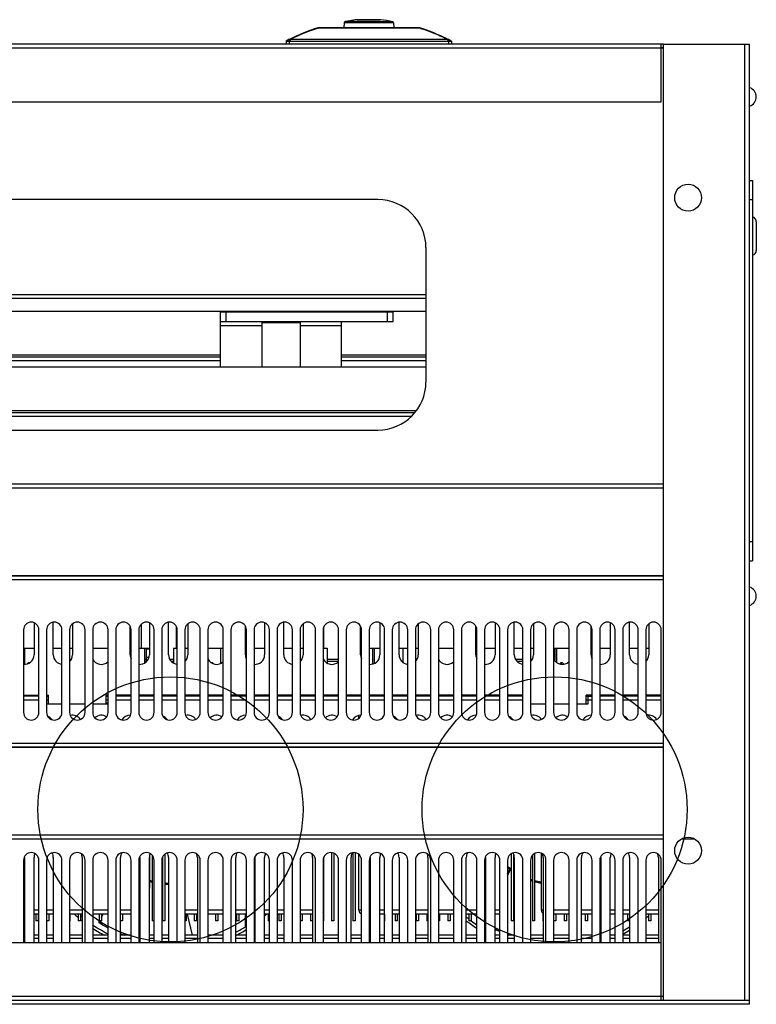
# Model space of a CAD drawing. Header units: millimetres. Extents: x 1117 to 38156, y -1945 to 7303.
# Tile 830 of 831: x 36202 to 36585, y 2151 to 2664. Entities that reach past the tile are written whole.
import ezdxf

# ---------------------------------------------------------------- set-up
doc = ezdxf.new("R2010")
doc.units = ezdxf.units.MM

msp = doc.modelspace()

# ---------------------------------------------------------------- linework, layer by layer
at = {"color": 7, "linetype": 'Continuous'}
for p, q in [((36370.703, 2662.36), (36370.657, 2659.727)), ((36396.506, 2662.36), (36370.703, 2662.36)), ((36396.116, 2662.839), (36371.093, 2662.839)), ((36376.531, 2663.786), (36371.753, 2662.984)), ((36371.753, 2662.984), (36371.795, 2662.992)), ((36371.795, 2662.992), (36376.534, 2663.787)), ((36376.577, 2663.793), (36376.531, 2663.786)), ((36376.577, 2663.793), (36376.534, 2663.787)), ((36377.568, 2663.907), (36377.673, 2663.913)), ((36389.641, 2663.907), (36377.568, 2663.907)), ((36377.673, 2663.913), (36389.535, 2663.913)), ((36387.759, 2663.913), (36387.759, 2663.922)), ((36389.641, 2663.907), (36389.535, 2663.913)), ((36396.506, 2662.36), (36396.552, 2659.727)), ((36410.058, 2659.477), (36357.147, 2659.477)), ((36409.917, 2659.727), (36357.29, 2659.727)), ((36535.846, 2651.227), (35427.846, 2651.227)), ((36340.63, 2652.728), (36340.604, 2651.227)), ((36342.148, 2653.727), (36340.63, 2652.728)), ((36340.631, 2652.728), (36341.853, 2653.533)), ((36342.148, 2653.727), (36425.061, 2653.727)), ((36342.176, 2652.728), (36342.149, 2651.227)), ((36342.911, 2653.727), (36342.176, 2652.728)), ((36342.176, 2652.728), (36425.032, 2652.728)), ((36422.616, 2654.727), (36422.616, 2654.727)), ((36424.297, 2653.727), (36425.032, 2652.728)), ((36425.032, 2652.728), (36425.059, 2651.227)), ((36425.06, 2653.727), (36426.578, 2652.728)), ((36425.061, 2653.727), (36425.156, 2653.665)), ((36425.156, 2653.665), (36425.356, 2653.533)), ((36425.356, 2653.533), (36426.579, 2652.728)), ((36426.578, 2652.728), (36426.579, 2652.728)), ((36426.578, 2652.728), (36426.604, 2651.227)), ((36426.579, 2652.728), (36426.605, 2651.227)), ((36426.579, 2652.728), (36426.579, 2652.728)), ((36536.846, 2651.218), (36535.846, 2651.218)), ((36535.846, 2621.227), (36535.846, 2651.218)), ((36536.846, 2651.227), (36581.846, 2651.227)), ((36536.846, 2651.227), (36536.846, 2153.327)), ((36579.346, 2153.327), (36579.346, 2651.227)), ((36581.846, 2153.327), (36581.846, 2651.227)), ((36535.846, 2649.027), (35427.846, 2649.027)), ((36536.846, 2649.227), (36535.846, 2649.227)), ((36536.846, 2649.227), (36535.846, 2649.227)), ((36536.846, 2649.027), (36535.846, 2649.027)), ((35427.846, 2621.227), (36535.846, 2621.227)), ((36581.846, 2580.227), (36583.346, 2580.227)), ((36583.346, 2580.227), (36583.346, 2382.227)), ((36388.346, 2570.227), (35588.346, 2570.227)), ((36581.846, 2570.227), (36583.346, 2570.227)), ((36585.346, 2558.727), (36585.346, 2543.727)), ((36413.346, 2545.227), (36413.346, 2475.227)), ((36413.346, 2520.727), (36174.346, 2520.727)), ((36413.346, 2518.727), (36174.346, 2518.727)), ((35563.346, 2512.227), (36413.346, 2512.227)), ((36306.346, 2511.727), (36396.346, 2511.727)), ((36306.346, 2483.227), (36306.346, 2511.727)), ((36309.346, 2506.727), (36309.346, 2511.727)), ((36393.346, 2506.727), (36393.346, 2511.727)), ((36396.346, 2506.727), (36396.346, 2511.727)), ((36306.346, 2506.727), (36396.346, 2506.727)), ((36306.346, 2504.727), (36327.846, 2504.727)), ((36328.346, 2506.727), (36327.846, 2506.227)), ((36327.846, 2506.227), (36347.846, 2506.227)), ((36327.846, 2506.227), (36327.846, 2483.227)), ((36347.346, 2506.727), (36347.846, 2506.227)), ((36347.846, 2506.227), (36347.846, 2483.227)), ((36347.846, 2504.727), (36369.346, 2504.727)), ((36369.346, 2483.227), (36369.346, 2506.727)), ((36306.346, 2489.227), (36036.846, 2489.227)), ((36306.346, 2488.227), (36036.846, 2488.227)), ((36413.346, 2489.227), (36369.346, 2489.227)), ((36413.346, 2488.227), (36369.346, 2488.227)), ((35563.346, 2483.227), (36413.346, 2483.227)), ((36306.346, 2486.227), (36036.846, 2486.227)), ((36413.346, 2486.227), (36369.346, 2486.227)), ((36408.318, 2460.227), (36153.346, 2460.227)), ((36407.55, 2459.227), (36153.346, 2459.227)), ((36405.672, 2457.227), (36153.346, 2457.227)), ((35588.346, 2450.227), (36388.346, 2450.227)), ((35426.846, 2422.227), (36536.846, 2422.227)), ((35426.846, 2420.227), (36536.846, 2420.227)), ((36536.846, 2420.027), (35426.846, 2420.027)), ((36581.846, 2392.227), (36583.346, 2392.227)), ((36581.846, 2382.227), (36583.346, 2382.227)), ((35426.846, 2374.427), (36536.846, 2374.427)), ((36536.846, 2374.227), (35426.846, 2374.227)), ((36536.846, 2372.227), (35426.846, 2372.227)), ((36209.346, 2349.927), (36209.346, 2333.227)), ((36219.346, 2333.227), (36219.346, 2350.187)), ((36229.346, 2349.338), (36229.346, 2333.227)), ((36259.346, 2333.227), (36259.346, 2348.147)), ((36265.246, 2336.727), (36265.246, 2349.257)), ((36269.346, 2349.927), (36269.346, 2333.227)), ((36279.346, 2333.227), (36279.346, 2350.187)), ((36289.346, 2349.338), (36289.346, 2333.227)), ((36319.346, 2333.227), (36319.346, 2348.147)), ((36329.346, 2349.927), (36329.346, 2333.227)), ((36339.346, 2333.227), (36339.346, 2350.187)), ((36349.346, 2349.338), (36349.346, 2333.227)), ((36379.346, 2333.227), (36379.346, 2348.147)), ((36389.346, 2349.927), (36389.346, 2333.227)), ((36399.346, 2333.227), (36399.346, 2350.187)), ((36409.346, 2349.338), (36409.346, 2333.227)), ((36439.346, 2333.227), (36439.346, 2348.147)), ((36449.346, 2349.927), (36449.346, 2333.227)), ((36459.346, 2333.227), (36459.346, 2350.187)), ((36469.346, 2349.338), (36469.346, 2333.227)), ((36499.346, 2333.227), (36499.346, 2348.147)), ((36509.346, 2349.927), (36509.346, 2333.227)), ((36519.346, 2333.227), (36519.346, 2350.187)), ((36529.346, 2349.338), (36529.346, 2333.227)), ((36203.846, 2346.227), (36203.846, 2303.227)), ((36211.846, 2303.227), (36211.846, 2346.227)), ((36215.846, 2346.227), (36215.846, 2303.227)), ((36223.846, 2303.227), (36223.846, 2346.227)), ((36227.846, 2346.227), (36227.846, 2303.227)), ((36235.846, 2303.227), (36235.846, 2346.227)), ((36239.846, 2346.227), (36239.846, 2303.227)), ((36247.846, 2303.227), (36247.846, 2346.227)), ((36251.846, 2346.227), (36251.846, 2303.227)), ((36259.846, 2303.227), (36259.846, 2346.227)), ((36263.846, 2346.227), (36263.846, 2303.227)), ((36271.846, 2303.227), (36271.846, 2346.227)), ((36275.846, 2346.227), (36275.846, 2303.227)), ((36283.446, 2336.727), (36283.446, 2347.954)), ((36283.846, 2303.227), (36283.846, 2346.227)), ((36287.846, 2346.227), (36287.846, 2303.227)), ((36295.846, 2303.227), (36295.846, 2346.227)), ((36299.846, 2346.227), (36299.846, 2303.227)), ((36307.846, 2303.227), (36307.846, 2346.227)), ((36311.846, 2346.227), (36311.846, 2303.227)), ((36319.846, 2303.227), (36319.846, 2346.227)), ((36323.846, 2346.227), (36323.846, 2303.227)), ((36331.846, 2303.227), (36331.846, 2346.227)), ((36335.846, 2346.227), (36335.846, 2303.227)), ((36343.846, 2303.227), (36343.846, 2346.227)), ((36347.846, 2346.227), (36347.846, 2303.227)), ((36355.846, 2303.227), (36355.846, 2346.227)), ((36359.846, 2346.227), (36359.846, 2303.227)), ((36360.246, 2336.727), (36360.246, 2347.954)), ((36367.846, 2303.227), (36367.846, 2346.227)), ((36371.846, 2346.227), (36371.846, 2303.227)), ((36379.846, 2303.227), (36379.846, 2346.227)), ((36383.846, 2346.227), (36383.846, 2303.227)), ((36391.846, 2303.227), (36391.846, 2346.227)), ((36395.846, 2346.227), (36395.846, 2303.227)), ((36403.846, 2303.227), (36403.846, 2346.227)), ((36407.846, 2346.227), (36407.846, 2303.227)), ((36415.846, 2303.227), (36415.846, 2346.227)), ((36419.846, 2346.227), (36419.846, 2303.227)), ((36427.846, 2303.227), (36427.846, 2346.227)), ((36431.846, 2346.227), (36431.846, 2303.227)), ((36439.846, 2303.227), (36439.846, 2346.227)), ((36443.846, 2346.227), (36443.846, 2303.227)), ((36451.846, 2303.227), (36451.846, 2346.227)), ((36455.846, 2346.227), (36455.846, 2303.227)), ((36463.846, 2303.227), (36463.846, 2346.227)), ((36467.846, 2346.227), (36467.846, 2303.227)), ((36475.846, 2303.227), (36475.846, 2346.227)), ((36479.846, 2346.227), (36479.846, 2303.227)), ((36487.846, 2303.227), (36487.846, 2346.227)), ((36491.846, 2346.227), (36491.846, 2303.227)), ((36499.846, 2303.227), (36499.846, 2346.227)), ((36503.846, 2346.227), (36503.846, 2303.227)), ((36511.846, 2303.227), (36511.846, 2346.227)), ((36515.846, 2346.227), (36515.846, 2303.227)), ((36523.846, 2303.227), (36523.846, 2346.227)), ((36527.846, 2346.227), (36527.846, 2303.227)), ((36535.846, 2303.227), (36535.846, 2346.227)), ((36203.846, 2336.727), (36209.346, 2336.727)), ((36204.279, 2336.727), (36204.279, 2328.232)), ((36219.346, 2336.727), (36223.846, 2336.727)), ((36227.846, 2336.727), (36229.346, 2336.727)), ((36239.846, 2336.727), (36247.846, 2336.727)), ((36259.346, 2336.727), (36259.846, 2336.727)), ((36263.846, 2336.727), (36269.346, 2336.727)), ((36266.846, 2336.727), (36266.846, 2328.897)), ((36267.846, 2329.727), (36267.846, 2336.727)), ((36267.846, 2336.327), (36269.346, 2336.327)), ((36281.846, 2336.727), (36283.846, 2336.727)), ((36281.846, 2336.727), (36281.846, 2328.897)), ((36287.846, 2336.727), (36289.346, 2336.727)), ((36299.846, 2336.727), (36307.846, 2336.727)), ((36306.333, 2336.727), (36306.333, 2328.644)), ((36319.346, 2336.727), (36319.846, 2336.727)), ((36323.846, 2336.727), (36329.346, 2336.727)), ((36339.346, 2336.727), (36343.846, 2336.727)), ((36347.846, 2336.727), (36349.346, 2336.727)), ((36359.846, 2336.727), (36361.846, 2336.727)), ((36361.846, 2336.727), (36361.846, 2328.897)), ((36379.346, 2336.727), (36379.846, 2336.727)), ((36383.846, 2336.727), (36389.346, 2336.727)), ((36385.618, 2328.394), (36385.618, 2336.727)), ((36386.484, 2328.719), (36386.484, 2336.727)), ((36399.346, 2336.727), (36403.846, 2336.727)), ((36401.333, 2336.727), (36401.333, 2329.24)), ((36407.846, 2336.727), (36409.346, 2336.727)), ((36419.846, 2336.727), (36427.846, 2336.727)), ((36439.346, 2336.727), (36439.846, 2336.727)), ((36443.846, 2336.727), (36449.346, 2336.727)), ((36459.346, 2336.727), (36463.846, 2336.727)), ((36467.846, 2336.727), (36469.346, 2336.727)), ((36479.846, 2336.727), (36487.846, 2336.727)), ((36480.618, 2329.911), (36480.618, 2336.727)), ((36481.484, 2329.139), (36481.484, 2336.727)), ((36499.346, 2336.727), (36499.846, 2336.727)), ((36503.846, 2336.727), (36509.346, 2336.727)), ((36519.346, 2336.727), (36523.846, 2336.727)), ((36527.846, 2336.727), (36529.346, 2336.727)), ((36267.846, 2330.727), (36266.846, 2330.727)), ((36267.912, 2329.727), (36266.846, 2329.727)), ((36269.105, 2331.727), (36267.846, 2331.727)), ((36281.846, 2330.727), (36280.016, 2330.727)), ((36281.846, 2329.727), (36280.779, 2329.727)), ((36367.846, 2330.727), (36361.846, 2330.727)), ((36367.846, 2329.727), (36361.846, 2329.727)), ((36463.846, 2330.727), (36460.016, 2330.727)), ((36463.846, 2329.727), (36460.779, 2329.727)), ((36468.676, 2330.727), (36467.846, 2330.727)), ((36467.912, 2329.727), (36467.846, 2329.727)), ((36203.846, 2312.227), (36211.846, 2312.227)), ((36211.846, 2311.727), (36203.846, 2311.727)), ((36211.846, 2309.527), (36203.846, 2309.527)), ((36215.846, 2312.227), (36216.846, 2312.227)), ((36215.846, 2311.727), (36216.846, 2311.727)), ((36215.846, 2309.727), (36216.846, 2309.727)), ((36215.846, 2307.727), (36223.846, 2307.727)), ((36216.846, 2307.727), (36216.846, 2312.227)), ((36227.846, 2307.727), (36235.846, 2307.727)), ((36239.846, 2307.727), (36247.846, 2307.727)), ((36247.846, 2312.227), (36246.846, 2312.227)), ((36246.846, 2307.727), (36246.846, 2312.227)), ((36246.846, 2311.727), (36247.846, 2311.727)), ((36246.846, 2309.727), (36247.846, 2309.727)), ((36247.846, 2308.027), (36246.846, 2308.027)), ((36259.846, 2312.227), (36251.846, 2312.227)), ((36259.846, 2311.727), (36251.846, 2311.727)), ((36259.846, 2309.527), (36251.846, 2309.527)), ((36255.001, 2312.227), (36255.001, 2311.727)), ((36256.501, 2312.227), (36256.501, 2311.727)), ((36271.846, 2312.227), (36263.846, 2312.227)), ((36271.846, 2311.727), (36263.846, 2311.727)), ((36271.846, 2309.527), (36263.846, 2309.527)), ((36265.246, 2311.727), (36265.246, 2312.227)), ((36266.846, 2311.727), (36266.846, 2312.227)), ((36267.846, 2311.727), (36267.846, 2312.227)), ((36283.846, 2312.227), (36275.846, 2312.227)), ((36283.846, 2311.727), (36275.846, 2311.727)), ((36283.846, 2309.527), (36275.846, 2309.527)), ((36283.479, 2311.727), (36283.479, 2312.227)), ((36295.846, 2312.227), (36287.846, 2312.227)), ((36295.846, 2311.727), (36287.846, 2311.727)), ((36295.846, 2309.527), (36287.846, 2309.527)), ((36307.846, 2312.227), (36299.846, 2312.227)), ((36307.846, 2311.727), (36299.846, 2311.727)), ((36307.846, 2309.527), (36299.846, 2309.527)), ((36319.846, 2312.227), (36311.846, 2312.227)), ((36319.846, 2311.727), (36311.846, 2311.727)), ((36319.846, 2309.527), (36311.846, 2309.527)), ((36331.846, 2312.227), (36323.846, 2312.227)), ((36331.846, 2311.727), (36323.846, 2311.727)), ((36331.846, 2309.527), (36323.846, 2309.527)), ((36343.846, 2312.227), (36335.846, 2312.227)), ((36343.846, 2311.727), (36335.846, 2311.727)), ((36343.846, 2309.527), (36335.846, 2309.527)), ((36338.975, 2312.227), (36338.975, 2311.727)), ((36343.073, 2312.227), (36343.073, 2311.727)), ((36355.846, 2312.227), (36347.846, 2312.227)), ((36355.846, 2311.727), (36347.846, 2311.727)), ((36355.846, 2309.527), (36347.846, 2309.527)), ((36350.001, 2312.227), (36350.001, 2311.727)), ((36351.501, 2312.227), (36351.501, 2311.727)), ((36367.846, 2312.227), (36359.846, 2312.227)), ((36367.846, 2311.727), (36359.846, 2311.727)), ((36367.846, 2309.527), (36359.846, 2309.527)), ((36360.246, 2311.727), (36360.246, 2312.227)), ((36367.463, 2312.227), (36367.463, 2311.727)), ((36379.846, 2312.227), (36371.846, 2312.227)), ((36379.846, 2311.727), (36371.846, 2311.727)), ((36379.846, 2309.527), (36371.846, 2309.527)), ((36378.479, 2311.727), (36378.479, 2312.227)), ((36391.846, 2312.227), (36383.846, 2312.227)), ((36391.846, 2311.727), (36383.846, 2311.727)), ((36391.846, 2309.527), (36383.846, 2309.527)), ((36403.846, 2312.227), (36395.846, 2312.227)), ((36403.846, 2311.727), (36395.846, 2311.727)), ((36403.846, 2309.527), (36395.846, 2309.527)), ((36415.846, 2312.227), (36407.846, 2312.227)), ((36415.846, 2311.727), (36407.846, 2311.727)), ((36415.846, 2309.527), (36407.846, 2309.527)), ((36427.846, 2312.227), (36419.846, 2312.227)), ((36427.846, 2311.727), (36419.846, 2311.727)), ((36427.846, 2309.527), (36419.846, 2309.527)), ((36439.846, 2312.227), (36431.846, 2312.227)), ((36439.846, 2311.727), (36431.846, 2311.727)), ((36439.846, 2309.527), (36431.846, 2309.527)), ((36433.975, 2312.227), (36433.975, 2311.727)), ((36438.073, 2312.227), (36438.073, 2311.727)), ((36451.846, 2312.227), (36443.846, 2312.227)), ((36451.846, 2311.727), (36443.846, 2311.727)), ((36451.846, 2309.527), (36443.846, 2309.527)), ((36445.001, 2312.227), (36445.001, 2311.727)), ((36446.501, 2312.227), (36446.501, 2311.727)), ((36463.846, 2312.227), (36455.846, 2312.227)), ((36463.846, 2311.727), (36455.846, 2311.727)), ((36463.846, 2309.527), (36455.846, 2309.527)), ((36462.463, 2312.227), (36462.463, 2311.727)), ((36467.846, 2307.727), (36475.846, 2307.727)), ((36479.846, 2307.727), (36487.846, 2307.727)), ((36491.846, 2307.727), (36497.846, 2307.727)), ((36499.846, 2312.227), (36496.846, 2312.227)), ((36496.846, 2307.727), (36496.846, 2312.227)), ((36496.846, 2311.727), (36499.846, 2311.727)), ((36496.846, 2309.727), (36497.846, 2309.727)), ((36497.846, 2307.727), (36497.846, 2311.727)), ((36499.846, 2309.527), (36497.846, 2309.527)), ((36511.846, 2312.227), (36503.846, 2312.227)), ((36511.846, 2311.727), (36503.846, 2311.727)), ((36511.846, 2309.527), (36503.846, 2309.527)), ((36523.846, 2312.227), (36515.846, 2312.227)), ((36523.846, 2311.727), (36515.846, 2311.727)), ((36523.846, 2309.527), (36515.846, 2309.527)), ((36535.846, 2312.227), (36527.846, 2312.227)), ((36535.846, 2311.727), (36527.846, 2311.727)), ((36535.846, 2309.527), (36527.846, 2309.527)), ((36528.975, 2312.227), (36528.975, 2311.727)), ((36533.073, 2312.227), (36533.073, 2311.727)), ((36378.446, 2300.198), (36378.446, 2301.637)), ((35426.846, 2287.227), (36536.846, 2287.227)), ((35426.846, 2285.227), (36536.846, 2285.227)), ((36536.846, 2285.027), (35426.846, 2285.027)), ((35426.846, 2239.427), (36536.846, 2239.427)), ((36536.846, 2239.227), (35426.846, 2239.227)), ((36536.846, 2237.227), (35426.846, 2237.227)), ((36553.224, 2237.227), (36546.468, 2237.227)), ((36203.846, 2226.227), (36203.846, 2183.227)), ((36204.346, 2227.727), (36204.346, 2183.227)), ((36209.346, 2183.227), (36209.346, 2227.727)), ((36211.846, 2183.227), (36211.846, 2226.227)), ((36215.846, 2226.227), (36215.846, 2183.227)), ((36219.346, 2227.727), (36219.346, 2183.227)), ((36223.846, 2183.227), (36223.846, 2226.227)), ((36227.846, 2226.227), (36227.846, 2183.227)), ((36234.346, 2227.727), (36234.346, 2183.227)), ((36235.846, 2183.227), (36235.846, 2226.227)), ((36239.846, 2226.227), (36239.846, 2183.227)), ((36247.846, 2183.227), (36247.846, 2226.227)), ((36251.846, 2226.227), (36251.846, 2183.227)), ((36254.346, 2183.227), (36254.346, 2227.727)), ((36259.846, 2183.227), (36259.846, 2226.227)), ((36263.846, 2226.227), (36263.846, 2183.227)), ((36264.346, 2227.727), (36264.346, 2183.227)), ((36269.346, 2183.227), (36269.346, 2227.727)), ((36269.446, 2228.677), (36269.446, 2211.727)), ((36270.746, 2228.969), (36270.746, 2194.727)), ((36271.846, 2183.227), (36271.846, 2226.227)), ((36275.846, 2226.227), (36275.846, 2183.227)), ((36276.246, 2227.954), (36276.246, 2194.727)), ((36277.446, 2229.419), (36277.446, 2194.727)), ((36279.346, 2227.727), (36279.346, 2183.227)), ((36283.846, 2183.227), (36283.846, 2226.227)), ((36287.846, 2226.227), (36287.846, 2183.227)), ((36294.346, 2227.727), (36294.346, 2183.227)), ((36295.846, 2183.227), (36295.846, 2226.227)), ((36299.846, 2226.227), (36299.846, 2183.227)), ((36307.846, 2183.227), (36307.846, 2226.227)), ((36311.846, 2226.227), (36311.846, 2183.227)), ((36314.346, 2183.227), (36314.346, 2227.727)), ((36319.846, 2183.227), (36319.846, 2226.227)), ((36323.846, 2226.227), (36323.846, 2183.227)), ((36324.346, 2227.727), (36324.346, 2183.227)), ((36329.346, 2183.227), (36329.346, 2227.727)), ((36331.846, 2183.227), (36331.846, 2226.227)), ((36335.846, 2226.227), (36335.846, 2183.227)), ((36339.346, 2227.727), (36339.346, 2183.227)), ((36343.846, 2183.227), (36343.846, 2226.227)), ((36347.846, 2226.227), (36347.846, 2183.227)), ((36354.346, 2227.727), (36354.346, 2183.227)), ((36355.846, 2183.227), (36355.846, 2226.227)), ((36359.846, 2226.227), (36359.846, 2183.227)), ((36360.246, 2200.227), (36360.246, 2227.954)), ((36364.246, 2230.201), (36364.246, 2194.727)), ((36365.446, 2229.883), (36365.446, 2194.727)), ((36367.846, 2183.227), (36367.846, 2226.227)), ((36371.846, 2226.227), (36371.846, 2183.227)), ((36374.346, 2183.227), (36374.346, 2227.727)), ((36375.246, 2230.173), (36375.246, 2194.727)), ((36376.446, 2230.173), (36376.446, 2194.727)), ((36378.446, 2200.227), (36378.446, 2229.257)), ((36379.846, 2183.227), (36379.846, 2226.227)), ((36383.846, 2226.227), (36383.846, 2183.227)), ((36384.346, 2227.727), (36384.346, 2183.227)), ((36389.346, 2183.227), (36389.346, 2227.727)), ((36391.846, 2183.227), (36391.846, 2226.227)), ((36395.846, 2226.227), (36395.846, 2183.227)), ((36399.346, 2227.727), (36399.346, 2183.227)), ((36403.846, 2183.227), (36403.846, 2226.227)), ((36407.846, 2226.227), (36407.846, 2183.227)), ((36414.346, 2227.727), (36414.346, 2183.227)), ((36415.846, 2183.227), (36415.846, 2226.227)), ((36419.846, 2226.227), (36419.846, 2183.227)), ((36427.846, 2183.227), (36427.846, 2226.227)), ((36431.846, 2226.227), (36431.846, 2183.227)), ((36434.346, 2183.227), (36434.346, 2227.727)), ((36439.846, 2183.227), (36439.846, 2226.227)), ((36443.846, 2226.227), (36443.846, 2183.227)), ((36444.346, 2227.727), (36444.346, 2183.227)), ((36449.346, 2183.227), (36449.346, 2227.727)), ((36451.846, 2183.227), (36451.846, 2226.227)), ((36455.846, 2226.227), (36455.846, 2183.227)), ((36457.746, 2229.621), (36457.746, 2194.727)), ((36458.946, 2229.667), (36458.946, 2194.727)), ((36459.346, 2227.727), (36459.346, 2183.227)), ((36463.846, 2183.227), (36463.846, 2226.227)), ((36467.846, 2226.227), (36467.846, 2183.227)), ((36468.746, 2228.755), (36468.746, 2194.727)), ((36469.946, 2229.743), (36469.946, 2194.727)), ((36473.446, 2200.227), (36473.446, 2229.883)), ((36474.346, 2227.727), (36474.346, 2183.227)), ((36475.846, 2183.227), (36475.846, 2226.227)), ((36479.846, 2226.227), (36479.846, 2183.227)), ((36487.846, 2183.227), (36487.846, 2226.227)), ((36491.846, 2226.227), (36491.846, 2183.227)), ((36494.346, 2183.227), (36494.346, 2227.727)), ((36499.846, 2183.227), (36499.846, 2226.227)), ((36503.846, 2226.227), (36503.846, 2183.227)), ((36504.346, 2227.727), (36504.346, 2183.227)), ((36509.346, 2183.227), (36509.346, 2227.727)), ((36511.846, 2183.227), (36511.846, 2226.227)), ((36515.846, 2226.227), (36515.846, 2183.227)), ((36519.346, 2227.727), (36519.346, 2183.227)), ((36523.846, 2183.227), (36523.846, 2226.227)), ((36527.846, 2226.227), (36527.846, 2183.227)), ((36534.346, 2227.727), (36534.346, 2183.227)), ((36535.846, 2183.227), (36535.846, 2226.227)), ((36455.846, 2218.269), (36457.388, 2221.202)), ((36457.388, 2221.202), (36456.6, 2220.935)), ((36458.944, 2220.125), (36459.036, 2220.065)), ((36470.759, 2214.925), (36470.788, 2214.918)), ((36276.246, 2211.727), (36275.846, 2211.727)), ((36204.346, 2200.227), (36203.846, 2200.227)), ((36211.846, 2200.227), (36209.346, 2200.227)), ((36219.346, 2200.227), (36215.846, 2200.227)), ((36234.346, 2200.227), (36227.846, 2200.227)), ((36247.846, 2200.227), (36239.846, 2200.227)), ((36259.846, 2200.227), (36254.346, 2200.227)), ((36264.346, 2200.227), (36263.846, 2200.227)), ((36294.346, 2200.227), (36287.846, 2200.227)), ((36307.846, 2200.227), (36299.846, 2200.227)), ((36319.846, 2200.227), (36314.346, 2200.227)), ((36324.346, 2200.227), (36323.846, 2200.227)), ((36331.846, 2200.227), (36329.346, 2200.227)), ((36339.346, 2200.227), (36335.846, 2200.227)), ((36354.346, 2200.227), (36347.846, 2200.227)), ((36360.246, 2200.227), (36359.846, 2200.227)), ((36379.846, 2200.227), (36378.446, 2200.227)), ((36384.346, 2200.227), (36383.846, 2200.227)), ((36391.846, 2200.227), (36389.346, 2200.227)), ((36399.346, 2200.227), (36395.846, 2200.227)), ((36414.346, 2200.227), (36407.846, 2200.227)), ((36427.846, 2200.227), (36419.846, 2200.227)), ((36439.846, 2200.227), (36434.346, 2200.227)), ((36444.346, 2200.227), (36443.846, 2200.227)), ((36451.846, 2200.227), (36449.346, 2200.227)), ((36474.346, 2200.227), (36473.446, 2200.227)), ((36487.846, 2200.227), (36479.846, 2200.227)), ((36499.846, 2200.227), (36494.346, 2200.227)), ((36504.346, 2200.227), (36503.846, 2200.227)), ((36511.846, 2200.227), (36509.346, 2200.227)), ((36519.346, 2200.227), (36515.846, 2200.227)), ((36534.346, 2200.227), (36527.846, 2200.227)), ((36204.346, 2198.227), (36203.846, 2198.227)), ((36211.846, 2198.227), (36209.346, 2198.227)), ((36210.246, 2198.227), (36210.246, 2194.727)), ((36211.446, 2194.727), (36210.246, 2194.727)), ((36211.446, 2198.227), (36211.446, 2194.727)), ((36219.346, 2198.227), (36215.846, 2198.227)), ((36216.946, 2194.727), (36215.846, 2194.727)), ((36216.946, 2198.227), (36216.946, 2194.727)), ((36234.346, 2198.227), (36227.846, 2198.227)), ((36227.946, 2194.727), (36227.846, 2194.727)), ((36227.946, 2198.227), (36227.946, 2194.727)), ((36232.246, 2198.227), (36232.246, 2194.727)), ((36233.446, 2194.727), (36232.246, 2194.727)), ((36233.446, 2198.227), (36233.446, 2194.727)), ((36247.846, 2198.227), (36239.846, 2198.227)), ((36243.007, 2193.955), (36243.37, 2194.664)), ((36243.007, 2193.955), (36243.372, 2194.663)), ((36243.346, 2194.488), (36243.007, 2193.955)), ((36243.246, 2198.227), (36243.246, 2194.727)), ((36244.446, 2194.727), (36243.246, 2194.727)), ((36243.346, 2194.488), (36243.423, 2194.634)), ((36244.446, 2198.227), (36244.446, 2194.727)), ((36244.446, 2196.761), (36245.197, 2198.227)), ((36244.446, 2196.58), (36245.311, 2198.227)), ((36244.449, 2196.759), (36245.202, 2198.225)), ((36259.846, 2198.227), (36254.346, 2198.227)), ((36255.446, 2194.727), (36254.346, 2194.727)), ((36255.446, 2198.227), (36255.446, 2194.727)), ((36259.746, 2198.227), (36259.746, 2194.727)), ((36259.846, 2194.727), (36259.746, 2194.727)), ((36271.846, 2194.727), (36270.746, 2194.727)), ((36277.446, 2194.727), (36276.246, 2194.727)), ((36294.346, 2198.227), (36287.846, 2198.227)), ((36288.446, 2194.727), (36287.846, 2194.727)), ((36288.446, 2198.227), (36288.446, 2194.727)), ((36291.77, 2187.227), (36289.233, 2198.227)), ((36292.746, 2198.227), (36292.746, 2194.727)), ((36293.946, 2194.727), (36292.746, 2194.727)), ((36293.946, 2198.227), (36293.946, 2194.727)), ((36307.846, 2198.227), (36299.846, 2198.227)), ((36303.746, 2198.227), (36303.746, 2194.727)), ((36304.946, 2194.727), (36303.746, 2194.727)), ((36304.946, 2198.227), (36304.946, 2194.727)), ((36319.846, 2198.227), (36314.346, 2198.227)), ((36314.746, 2198.227), (36314.746, 2194.727)), ((36315.946, 2194.727), (36314.746, 2194.727)), ((36315.946, 2198.227), (36315.946, 2194.727)), ((36319.346, 2191.727), (36319.346, 2198.227)), ((36324.346, 2198.227), (36323.846, 2198.227)), ((36331.846, 2198.227), (36329.346, 2198.227)), ((36331.246, 2198.227), (36331.246, 2194.727)), ((36331.846, 2194.727), (36331.246, 2194.727)), ((36339.346, 2198.227), (36335.846, 2198.227)), ((36336.746, 2198.227), (36336.746, 2194.727)), ((36337.946, 2194.727), (36336.746, 2194.727)), ((36337.946, 2198.227), (36337.946, 2194.727)), ((36354.346, 2198.227), (36347.846, 2198.227)), ((36348.946, 2194.727), (36347.846, 2194.727)), ((36348.946, 2198.227), (36348.946, 2194.727)), ((36353.246, 2198.227), (36353.246, 2194.727)), ((36354.346, 2194.727), (36353.246, 2194.727)), ((36359.946, 2194.727), (36359.846, 2194.727)), ((36359.946, 2199.213), (36359.946, 2194.727)), ((36365.446, 2194.727), (36364.246, 2194.727)), ((36376.446, 2194.727), (36375.246, 2194.727)), ((36384.346, 2198.227), (36383.846, 2198.227)), ((36391.846, 2198.227), (36389.346, 2198.227)), ((36391.746, 2198.227), (36391.746, 2194.727)), ((36391.846, 2194.727), (36391.746, 2194.727)), ((36399.346, 2198.227), (36395.846, 2198.227)), ((36397.246, 2198.227), (36397.246, 2194.727)), ((36398.446, 2194.727), (36397.246, 2194.727)), ((36398.446, 2198.227), (36398.446, 2194.727)), ((36414.346, 2198.227), (36407.846, 2198.227)), ((36408.246, 2198.227), (36408.246, 2194.727)), ((36409.446, 2194.727), (36408.246, 2194.727)), ((36409.446, 2198.227), (36409.446, 2194.727)), ((36413.746, 2198.227), (36413.746, 2194.727)), ((36414.346, 2194.727), (36413.746, 2194.727)), ((36427.846, 2198.227), (36419.846, 2198.227)), ((36420.446, 2194.727), (36419.846, 2194.727)), ((36420.446, 2198.227), (36420.446, 2194.727)), ((36424.746, 2198.227), (36424.746, 2194.727)), ((36425.946, 2194.727), (36424.746, 2194.727)), ((36425.946, 2198.227), (36425.946, 2194.727)), ((36439.846, 2198.227), (36434.346, 2198.227)), ((36435.746, 2198.227), (36435.746, 2194.727)), ((36436.946, 2194.727), (36435.746, 2194.727)), ((36436.946, 2198.227), (36436.946, 2194.727)), ((36444.346, 2198.227), (36443.846, 2198.227)), ((36443.846, 2195.591), (36444.346, 2196.566)), ((36443.846, 2195.439), (36444.346, 2196.39)), ((36443.848, 2195.589), (36444.349, 2196.564)), ((36451.846, 2198.227), (36449.346, 2198.227)), ((36458.946, 2194.727), (36457.746, 2194.727)), ((36469.946, 2194.727), (36468.746, 2194.727)), ((36474.246, 2198.634), (36474.246, 2194.727)), ((36474.346, 2194.727), (36474.246, 2194.727)), ((36487.846, 2198.227), (36479.846, 2198.227)), ((36480.946, 2194.727), (36479.846, 2194.727)), ((36480.946, 2198.227), (36480.946, 2194.727)), ((36485.246, 2198.227), (36485.246, 2194.727)), ((36486.446, 2194.727), (36485.246, 2194.727)), ((36486.446, 2198.227), (36486.446, 2194.727)), ((36499.846, 2198.227), (36494.346, 2198.227)), ((36496.246, 2198.227), (36496.246, 2194.727)), ((36497.446, 2194.727), (36496.246, 2194.727)), ((36497.446, 2198.227), (36497.446, 2194.727)), ((36504.346, 2198.227), (36503.846, 2198.227)), ((36511.846, 2198.227), (36509.346, 2198.227)), ((36519.346, 2198.227), (36515.846, 2198.227)), ((36518.246, 2198.227), (36518.246, 2194.727)), ((36519.346, 2194.727), (36518.246, 2194.727)), ((36534.346, 2198.227), (36527.846, 2198.227)), ((36529.246, 2198.227), (36529.246, 2194.727)), ((36530.446, 2194.727), (36529.246, 2194.727)), ((36530.446, 2198.227), (36530.446, 2194.727)), ((36204.346, 2187.227), (36203.846, 2187.227)), ((36204.346, 2185.527), (36203.846, 2185.527)), ((36211.846, 2187.227), (36209.346, 2187.227)), ((36211.846, 2185.527), (36209.346, 2185.527)), ((36219.346, 2187.227), (36215.846, 2187.227)), ((36219.346, 2185.527), (36215.846, 2185.527)), ((36234.346, 2187.227), (36227.846, 2187.227)), ((36234.346, 2185.527), (36227.846, 2185.527)), ((36247.846, 2187.227), (36239.846, 2187.227)), ((36247.846, 2185.527), (36239.846, 2185.527)), ((36259.846, 2187.227), (36254.346, 2187.227)), ((36259.846, 2185.527), (36254.346, 2185.527)), ((36264.346, 2187.227), (36263.846, 2187.227)), ((36264.346, 2185.527), (36263.846, 2185.527)), ((36271.846, 2187.227), (36269.346, 2187.227)), ((36271.846, 2185.527), (36269.346, 2185.527)), ((36279.346, 2187.227), (36275.846, 2187.227)), ((36279.346, 2185.527), (36275.846, 2185.527)), ((36294.346, 2187.227), (36287.846, 2187.227)), ((36294.346, 2185.527), (36287.846, 2185.527)), ((36307.846, 2187.227), (36299.846, 2187.227)), ((36307.846, 2185.527), (36299.846, 2185.527)), ((36319.846, 2187.227), (36314.346, 2187.227)), ((36319.846, 2185.527), (36314.346, 2185.527)), ((36324.346, 2187.227), (36323.846, 2187.227)), ((36324.346, 2185.527), (36323.846, 2185.527)), ((36331.846, 2187.227), (36329.346, 2187.227)), ((36331.846, 2185.527), (36329.346, 2185.527)), ((36339.346, 2187.227), (36335.846, 2187.227)), ((36339.346, 2185.527), (36335.846, 2185.527)), ((36354.346, 2187.227), (36347.846, 2187.227)), ((36354.346, 2185.527), (36347.846, 2185.527)), ((36367.846, 2187.227), (36359.846, 2187.227)), ((36367.846, 2185.527), (36359.846, 2185.527)), ((36379.846, 2187.227), (36374.346, 2187.227)), ((36379.846, 2185.527), (36374.346, 2185.527)), ((36384.346, 2187.227), (36383.846, 2187.227)), ((36384.346, 2185.527), (36383.846, 2185.527)), ((36391.846, 2187.227), (36389.346, 2187.227)), ((36391.846, 2185.527), (36389.346, 2185.527)), ((36399.346, 2187.227), (36395.846, 2187.227)), ((36399.346, 2185.527), (36395.846, 2185.527)), ((36414.346, 2187.227), (36407.846, 2187.227)), ((36414.346, 2185.527), (36407.846, 2185.527)), ((36427.846, 2187.227), (36419.846, 2187.227)), ((36427.846, 2185.527), (36419.846, 2185.527)), ((36439.846, 2187.227), (36434.346, 2187.227)), ((36439.846, 2185.527), (36434.346, 2185.527)), ((36444.346, 2187.227), (36443.846, 2187.227)), ((36444.346, 2185.527), (36443.846, 2185.527)), ((36451.846, 2187.227), (36449.346, 2187.227)), ((36451.846, 2185.527), (36449.346, 2185.527)), ((36459.346, 2187.227), (36455.846, 2187.227)), ((36459.346, 2185.527), (36455.846, 2185.527)), ((36474.346, 2187.227), (36467.846, 2187.227)), ((36474.346, 2185.527), (36467.846, 2185.527)), ((36487.846, 2187.227), (36479.846, 2187.227)), ((36487.846, 2185.527), (36479.846, 2185.527)), ((36499.846, 2187.227), (36494.346, 2187.227)), ((36499.846, 2185.527), (36494.346, 2185.527)), ((36504.346, 2187.227), (36503.846, 2187.227)), ((36504.346, 2185.527), (36503.846, 2185.527)), ((36511.846, 2187.227), (36509.346, 2187.227)), ((36511.846, 2185.527), (36509.346, 2185.527)), ((36519.346, 2187.227), (36515.846, 2187.227)), ((36519.346, 2185.527), (36515.846, 2185.527)), ((36534.346, 2187.227), (36527.846, 2187.227)), ((36534.346, 2185.527), (36527.846, 2185.527)), ((36535.846, 2183.227), (35427.846, 2183.227)), ((36535.846, 2153.29), (36535.846, 2183.227)), ((35427.846, 2155.427), (36535.846, 2155.427)), ((36535.846, 2155.427), (36536.846, 2155.427)), ((36536.846, 2155.227), (36535.846, 2155.227)), ((36536.846, 2153.327), (36579.846, 2153.327)), ((36581.846, 2153.227), (35381.846, 2153.227)), ((36581.846, 2151.227), (35381.846, 2151.227)), ((36581.846, 2151.227), (36581.846, 2153.227))]:
    msp.add_line(p, q, dxfattribs=at)
for centre, radius in [((36549.846, 2571.227), 7), ((36280.346, 2252.728), 69), ((36480.346, 2252.728), 69), ((36549.846, 2231.227), 7)]:
    msp.add_circle(centre, radius, dxfattribs=at)
for centre, radius, start, end in [((36371.203, 2662.352), 0.5, 102.66069, 179), ((36383.604, 2607.144), 57.083, 101.98275, 102.66069), ((36383.604, 2607.144), 57.083, 96.07055, 97.07182), ((36383.604, 2688.227), 24.658, 279.56428, 279.70092), ((36383.604, 2607.144), 57.083, 77.33931, 83.92945), ((36396.006, 2662.352), 0.5, 1, 77.33931), ((36383.604, 2574.677), 89.05, 107.2871, 117.41392), ((36383.546, 2574.249), 89.224, 107.20998, 117.02832), ((36357.29, 2659.227), 0.5, 90, 107.28709), ((36409.917, 2659.227), 0.5, 72.71291, 90), ((36383.604, 2574.677), 89.05, 62.58607, 72.71292), ((36383.605, 2574.677), 89.05, 62.58608, 64.01819), ((36580.346, 2623.727), 5, 287.47086, 72.52914), ((36388.346, 2545.227), 25, 0, 90), ((36582.846, 2558.727), 2.5, 0, 78.45557), ((36582.846, 2543.727), 2.5, 281.54443, 0), ((36388.346, 2475.227), 25, 270, 0), ((36580.346, 2363.727), 5, 287.47086, 72.52914), ((36207.846, 2346.227), 4, 0, 180), ((36219.846, 2346.227), 4, 0, 180), ((36231.846, 2346.227), 4, 0, 180), ((36243.846, 2346.227), 4, 0, 180), ((36255.846, 2346.227), 4, 0, 180), ((36267.846, 2346.227), 4, 0, 180), ((36279.846, 2346.227), 4, 0, 180), ((36291.846, 2346.227), 4, 0, 180), ((36303.846, 2346.227), 4, 0, 180), ((36315.846, 2346.227), 4, 0, 180), ((36327.846, 2346.227), 4, 0, 180), ((36339.846, 2346.227), 4, 0, 180), ((36351.846, 2346.227), 4, 0, 180), ((36363.846, 2346.227), 4, 0, 180), ((36375.846, 2346.227), 4, 0, 180), ((36387.846, 2346.227), 4, 0, 180), ((36399.846, 2346.227), 4, 0, 180), ((36411.846, 2346.227), 4, 0, 180), ((36423.846, 2346.227), 4, 0, 180), ((36435.846, 2346.227), 4, 0, 180), ((36447.846, 2346.227), 4, 0, 180), ((36459.846, 2346.227), 4, 0, 180), ((36471.846, 2346.227), 4, 0, 180), ((36483.846, 2346.227), 4, 0, 180), ((36495.846, 2346.227), 4, 0, 180), ((36507.846, 2346.227), 4, 0, 180), ((36519.846, 2346.227), 4, 0, 180), ((36531.846, 2346.227), 4, 0, 180), ((36204.346, 2333.227), 5, 264.25198, 0), ((36224.346, 2333.227), 5, 180, 264.25198), ((36224.346, 2333.227), 5, 314.45925, 0), ((36264.346, 2333.227), 5, 180, 205.59475), ((36264.346, 2333.227), 5, 264.25198, 0), ((36284.346, 2333.227), 5, 180, 264.25198), ((36284.346, 2333.227), 5, 314.45925, 0), ((36324.346, 2333.227), 5, 180, 205.59475), ((36324.346, 2333.227), 5, 264.25198, 0), ((36344.346, 2333.227), 5, 180, 264.25198), ((36344.346, 2333.227), 5, 314.45925, 0), ((36384.346, 2333.227), 5, 180, 205.59475), ((36384.346, 2333.227), 5, 264.25198, 0), ((36404.346, 2333.227), 5, 180, 264.25198), ((36404.346, 2333.227), 5, 314.45925, 0), ((36444.346, 2333.227), 5, 180, 205.59475), ((36444.346, 2333.227), 5, 264.25198, 0), ((36464.346, 2333.227), 5, 180, 264.25198), ((36464.346, 2333.227), 5, 314.45925, 0), ((36504.346, 2333.227), 5, 180, 205.59475), ((36504.346, 2333.227), 5, 264.25198, 0), ((36524.346, 2333.227), 5, 180, 264.25198), ((36524.346, 2333.227), 5, 314.45925, 0), ((36244.346, 2333.227), 5, 205.59475, 314.45925), ((36304.346, 2333.227), 5, 205.59475, 314.45925), ((36364.346, 2333.227), 5, 205.59475, 314.45925), ((36424.346, 2333.227), 5, 205.59475, 314.45925), ((36484.346, 2333.227), 5, 205.59475, 314.45925), ((36207.846, 2303.227), 4, 180, 0), ((36219.846, 2303.227), 4, 180, 0), ((36231.846, 2303.227), 4, 180, 0), ((36243.846, 2303.227), 4, 180, 0), ((36255.846, 2303.227), 4, 180, 0), ((36267.846, 2303.227), 4, 180, 0), ((36279.846, 2303.227), 4, 180, 0), ((36291.846, 2303.227), 4, 180, 0), ((36303.846, 2303.227), 4, 180, 0), ((36315.846, 2303.227), 4, 180, 0), ((36327.846, 2303.227), 4, 180, 0), ((36339.846, 2303.227), 4, 180, 0), ((36351.846, 2303.227), 4, 180, 0), ((36363.846, 2303.227), 4, 180, 0), ((36375.846, 2303.227), 4, 180, 0), ((36387.846, 2303.227), 4, 180, 0), ((36399.846, 2303.227), 4, 180, 0), ((36411.846, 2303.227), 4, 180, 0), ((36423.846, 2303.227), 4, 180, 0), ((36435.846, 2303.227), 4, 180, 0), ((36447.846, 2303.227), 4, 180, 0), ((36459.846, 2303.227), 4, 180, 0), ((36471.846, 2303.227), 4, 180, 0), ((36483.846, 2303.227), 4, 180, 0), ((36495.846, 2303.227), 4, 180, 0), ((36507.846, 2303.227), 4, 180, 0), ((36519.846, 2303.227), 4, 180, 0), ((36531.846, 2303.227), 4, 180, 0), ((36214.346, 2296.727), 5, 33.05876, 66.31278), ((36229.346, 2296.727), 5, 34.72659, 103.26686), ((36244.346, 2296.727), 5, 56.68997, 132.12043), ((36259.346, 2296.727), 5, 87.72846, 148.89791), ((36274.346, 2296.727), 5, 33.05876, 66.31278), ((36289.346, 2296.727), 5, 34.72659, 103.26686), ((36304.346, 2296.727), 5, 56.68997, 132.12043), ((36319.346, 2296.727), 5, 87.72846, 148.89791), ((36334.346, 2296.727), 5, 33.05876, 66.31278), ((36349.346, 2296.727), 5, 34.72659, 103.26686), ((36364.346, 2296.727), 5, 56.68997, 132.12043), ((36379.346, 2296.727), 5, 87.72846, 148.89791), ((36394.346, 2296.727), 5, 33.05876, 66.31278), ((36409.346, 2296.727), 5, 34.72659, 103.26686), ((36424.346, 2296.727), 5, 56.68997, 132.12043), ((36439.346, 2296.727), 5, 87.72846, 148.89791), ((36454.346, 2296.727), 5, 33.05876, 66.31278), ((36469.346, 2296.727), 5, 34.72659, 103.26686), ((36484.346, 2296.727), 5, 56.68997, 132.12043), ((36499.346, 2296.727), 5, 87.72846, 148.89791), ((36514.346, 2296.727), 5, 33.05876, 66.31278), ((36529.346, 2296.727), 5, 34.72659, 103.26686), ((36207.846, 2226.227), 4, 0, 180), ((36219.846, 2226.227), 4, 0, 180), ((36231.846, 2226.227), 4, 0, 180), ((36243.846, 2226.227), 4, 0, 180), ((36255.846, 2226.227), 4, 0, 180), ((36267.846, 2226.227), 4, 0, 180), ((36279.846, 2226.227), 4, 0, 180), ((36291.846, 2226.227), 4, 0, 180), ((36303.846, 2226.227), 4, 0, 180), ((36315.846, 2226.227), 4, 0, 180), ((36327.846, 2226.227), 4, 0, 180), ((36339.846, 2226.227), 4, 0, 180), ((36351.846, 2226.227), 4, 0, 180), ((36363.846, 2226.227), 4, 0, 180), ((36375.846, 2226.227), 4, 0, 180), ((36387.846, 2226.227), 4, 0, 180), ((36399.846, 2226.227), 4, 0, 180), ((36411.846, 2226.227), 4, 0, 180), ((36423.846, 2226.227), 4, 0, 180), ((36435.846, 2226.227), 4, 0, 180), ((36447.846, 2226.227), 4, 0, 180), ((36459.846, 2226.227), 4, 0, 180), ((36471.846, 2226.227), 4, 0, 180), ((36483.846, 2226.227), 4, 0, 180), ((36495.846, 2226.227), 4, 0, 180), ((36507.846, 2226.227), 4, 0, 180), ((36519.846, 2226.227), 4, 0, 180), ((36531.846, 2226.227), 4, 0, 180), ((36199.346, 2227.727), 5, 0, 4.32013), ((36214.346, 2227.727), 5, 156.38988, 180), ((36214.346, 2227.727), 5, 0, 27.92303), ((36229.346, 2227.727), 5, 0, 22.06442), ((36259.346, 2227.727), 5, 151.3263, 180), ((36259.346, 2227.727), 5, 0, 4.32013), ((36274.346, 2227.727), 5, 156.38988, 180), ((36274.346, 2227.727), 5, 0, 27.92303), ((36289.346, 2227.727), 5, 0, 22.06442), ((36319.346, 2227.727), 5, 151.3263, 180), ((36319.346, 2227.727), 5, 0, 4.32013), ((36334.346, 2227.727), 5, 156.38988, 180), ((36334.346, 2227.727), 5, 0, 27.92303), ((36349.346, 2227.727), 5, 0, 22.06442), ((36379.346, 2227.727), 5, 151.3263, 180), ((36379.346, 2227.727), 5, 0, 4.32013), ((36394.346, 2227.727), 5, 156.38988, 180), ((36394.346, 2227.727), 5, 0, 27.92303), ((36409.346, 2227.727), 5, 0, 22.06442), ((36439.346, 2227.727), 5, 151.3263, 180), ((36439.346, 2227.727), 5, 0, 4.32013), ((36454.346, 2227.727), 5, 156.38988, 180), ((36454.346, 2227.727), 5, 0, 27.92303), ((36469.346, 2227.727), 5, 0, 22.06442), ((36499.346, 2227.727), 5, 151.3263, 180), ((36499.346, 2227.727), 5, 0, 4.32013), ((36514.346, 2227.727), 5, 156.38988, 180), ((36514.346, 2227.727), 5, 0, 27.92303), ((36529.346, 2227.727), 5, 0, 22.06442), ((36480.346, 2252.728), 39, 230.93546, 234.47641), ((36480.346, 2252.728), 38.41, 230.23042, 233.83289), ((35965.097, 2458.497), 545.904, 334.02445, 334.20377), ((36480.499, 2252.938), 39.26, 233.93698, 234.5789), ((36480.478, 2252.91), 39.224, 233.9369, 234.56175), ((36480.289, 2252.647), 38.901, 236.67242, 237.37297), ((36480.346, 2252.728), 38.41, 236.10328, 236.85607), ((36480.346, 2252.728), 39, 236.71319, 237.39565), ((36480.196, 2252.499), 38.726, 236.87947, 237.4249), ((36280.346, 2252.728), 38.41, 253.47125, 255.52075), ((36280.346, 2252.728), 39, 253.7275, 255.74883), ((36280.148, 2252.053), 38.297, 253.7724, 255.78606), ((36279.853, 2251.061), 37.262, 253.81266, 254.22169), ((36280.205, 2252.33), 38.579, 254.23148, 255.82658), ((36480.346, 2252.728), 38.41, 250.94065, 252.36471), ((36480.346, 2252.728), 39, 251.23952, 252.63903), ((36480.543, 2253.269), 39.575, 251.28787, 252.65819), ((36480.165, 2252.037), 38.287, 251.24643, 252.67381), ((36480.346, 2252.728), 38.41, 254.26056, 259.61689), ((36480.346, 2252.728), 39, 254.50495, 259.77696), ((36480.281, 2252.556), 38.817, 254.55805, 255.80011), ((36480.443, 2253.231), 39.511, 254.62158, 256.32392), ((36280.346, 2252.728), 38.41, 265.66758, 268.50359), ((36280.346, 2252.728), 39, 265.73472, 268.52925), ((36280.345, 2252.724), 38.996, 265.73677, 268.53279), ((36280.287, 2251.123), 37.393, 266.85725, 268.65228), ((36480.2, 2252.005), 38.262, 256.852, 259.83151), ((36358.246, 2200.227), 2, 323.26635, 0), ((36380.446, 2200.227), 2, 180, 252.52523), ((36475.446, 2200.227), 2, 180, 236.43979), ((36280.346, 2252.728), 74, 227.47548, 229.42556), ((36280.346, 2252.728), 72.5, 229.63899, 230.55521), ((36280.346, 2252.728), 74, 230.76923, 231.54471), ((36280.236, 2252.557), 68.797, 237.57278, 238.27244), ((36280.209, 2252.514), 68.746, 237.5727, 238.24691), ((36263.246, 2200.227), 2, 287.47477, 303.56021), ((36280.346, 2252.728), 72.5, 306.89998, 307.4086), ((36280.346, 2252.728), 74, 311.50608, 312.52452), ((36480.346, 2252.728), 72.5, 230.55521, 231.98073), ((36480.346, 2252.728), 74, 231.54471, 236.79242), ((36480.346, 2252.728), 72.5, 233.19344, 235.99254), ((36480.346, 2252.728), 74, 309.95361, 311.40255), ((36480.346, 2252.728), 72.5, 310.97147, 311.21826), ((36280.346, 2252.728), 72.5, 235.99254, 243.32791), ((36280.346, 2252.728), 74, 236.79242, 242.35831), ((36279.862, 2250.821), 67.765, 237.05298, 241.77945), ((36280.495, 2252.984), 69.296, 238.25067, 241.89205), ((36280.412, 2252.841), 69.131, 238.27264, 241.86555), ((36280.346, 2252.728), 72.5, 298.00424, 303.06396), ((36280.346, 2252.728), 74, 297.64169, 302.29083), ((36280.346, 2252.728), 74, 306.03249, 306.51707), ((36480.035, 2251.092), 68.086, 237.868, 238.35402), ((36480.32, 2252.692), 68.955, 238.05073, 238.52801), ((36480.346, 2252.728), 72.5, 239.7647, 240.22148), ((36480.278, 2252.625), 68.877, 238.06608, 238.55402), ((36480.753, 2253.534), 69.902, 243.29553, 245.55389), ((36479.892, 2250.871), 67.823, 243.22963, 245.55114), ((36480.447, 2252.954), 69.247, 243.31234, 245.60593), ((36480.346, 2252.728), 72.5, 299.33532, 302.59217), ((36480.346, 2252.728), 74, 298.68844, 301.83242), ((36280.497, 2253.179), 69.476, 247.87759, 251.88446), ((36279.384, 2249.935), 66.761, 247.96243, 250.03165), ((36280.311, 2252.635), 68.9, 247.8618, 251.68357), ((36480.346, 2252.728), 74, 240.43699, 240.87419), ((36480.702, 2253.757), 70.088, 249.22708, 251.87179), ((36479.611, 2250.539), 67.407, 249.35537, 250.02608), ((36480.321, 2252.663), 68.93, 249.2027, 251.68359), ((36480.346, 2252.728), 72.5, 295.27216, 295.78409)]:
    msp.add_arc(centre, radius, start, end, dxfattribs=at)
for points, knots in [([(36357.142, 2659.705), (36357.137, 2659.703), (36357.113, 2659.669), (36357.125, 2659.628), (36357.129, 2659.594)], [0, 0, 0, 0, 0.1239277, 1, 1, 1, 1]), ([(36357.148, 2659.477), (36357.152, 2659.501), (36357.17, 2659.578), (36357.197, 2659.657), (36357.234, 2659.697)], [0, 0, 0, 0, 0.3081265, 1, 1, 1, 1]), ([(36409.917, 2659.727), (36409.927, 2659.727), (36409.982, 2659.71), (36410.007, 2659.652), (36410.023, 2659.61)], [0, 0, 0, 0, 0.1809282, 1, 1, 1, 1]), ([(36424.208, 2653.727), (36423.076, 2654.305), (36418.489, 2656.524), (36413.71, 2658.346), (36410.058, 2659.477)], [0, 0, 0, 0, 0.2494828, 1, 1, 1, 1]), ([(36410.06, 2659.477), (36410.071, 2659.531), (36410.078, 2659.59), (36410.088, 2659.698), (36410.066, 2659.705)], [0, 0, 0, 0, 0.706002, 1, 1, 1, 1]), ([(36340.63, 2652.728), (36340.63, 2652.736), (36340.687, 2652.719), (36340.745, 2652.738), (36340.886, 2652.729), (36341.059, 2652.733), (36341.285, 2652.731), (36341.661, 2652.731), (36341.963, 2652.729), (36342.176, 2652.728)], [0, 0, 0, 0, 0.0172401, 0.0684217, 0.1527687, 0.2686565, 0.4141173, 0.5866466, 1, 1, 1, 1]), ([(36425.032, 2652.728), (36425.245, 2652.729), (36425.547, 2652.731), (36425.924, 2652.731), (36426.149, 2652.733), (36426.323, 2652.729), (36426.463, 2652.738), (36426.522, 2652.719), (36426.577, 2652.737), (36426.578, 2652.728)], [0, 0, 0, 0, 0.413404, 0.586054, 0.7316619, 0.8475582, 0.9315796, 0.9826792, 1, 1, 1, 1]), ([(36205.889, 2328.484), (36205.92, 2328.546), (36206.039, 2328.764), (36206.199, 2328.963), (36206.342, 2329.07)], [0, 0, 0, 0, 0.2802471, 1, 1, 1, 1]), ([(36206.342, 2329.07), (36206.376, 2329.095), (36206.506, 2329.181), (36206.665, 2329.227), (36206.779, 2329.227)], [0, 0, 0, 0, 0.2694666, 1, 1, 1, 1]), ([(36206.779, 2329.227), (36206.81, 2329.227), (36206.942, 2329.217), (36207.069, 2329.166), (36207.153, 2329.113)], [0, 0, 0, 0, 0.2413298, 1, 1, 1, 1]), ([(36301.472, 2329.151), (36301.496, 2329.163), (36301.593, 2329.206), (36301.7, 2329.227), (36301.779, 2329.227)], [0, 0, 0, 0, 0.260169, 1, 1, 1, 1]), ([(36301.779, 2329.227), (36301.943, 2329.227), (36302.319, 2329.058), (36302.536, 2328.735), (36302.636, 2328.546)], [0, 0, 0, 0, 0.4349934, 1, 1, 1, 1]), ([(36483.057, 2328.405), (36483.09, 2328.476), (36483.214, 2328.722), (36483.389, 2328.951), (36483.548, 2329.07)], [0, 0, 0, 0, 0.2827779, 1, 1, 1, 1]), ([(36483.548, 2329.07), (36483.582, 2329.095), (36483.712, 2329.181), (36483.87, 2329.227), (36483.984, 2329.227)], [0, 0, 0, 0, 0.2694666, 1, 1, 1, 1]), ([(36483.723, 2328.915), (36483.762, 2328.873), (36483.921, 2328.673), (36484.036, 2328.441), (36484.107, 2328.257)], [0, 0, 0, 0, 0.2254819, 1, 1, 1, 1]), ([(36483.984, 2329.227), (36484.08, 2329.227), (36484.285, 2329.178), (36484.554, 2328.976), (36484.789, 2328.668), (36484.909, 2328.418), (36484.964, 2328.281)], [0, 0, 0, 0, 0.1990956, 0.4244189, 0.6905194, 1, 1, 1, 1])]:
    msp.add_open_spline(points, degree=3, knots=knots, dxfattribs=at)
for points in [[(36357.129, 2659.594), (36357.133, 2659.555), (36357.141, 2659.516), (36357.148, 2659.477)], [(36357.234, 2659.697), (36357.248, 2659.713), (36357.269, 2659.727), (36357.29, 2659.727)], [(36410.023, 2659.61), (36410.04, 2659.568), (36410.052, 2659.523), (36410.06, 2659.477)], [(36206.349, 2329.07), (36206.41, 2329.025), (36206.466, 2328.972), (36206.517, 2328.915)], [(36206.517, 2328.915), (36206.552, 2328.877), (36206.584, 2328.837), (36206.615, 2328.795)], [(36483.555, 2329.07), (36483.616, 2329.025), (36483.672, 2328.972), (36483.723, 2328.915)]]:
    msp.add_open_spline(points, degree=3, dxfattribs=at)

doc.saveas('drawing.dxf')
